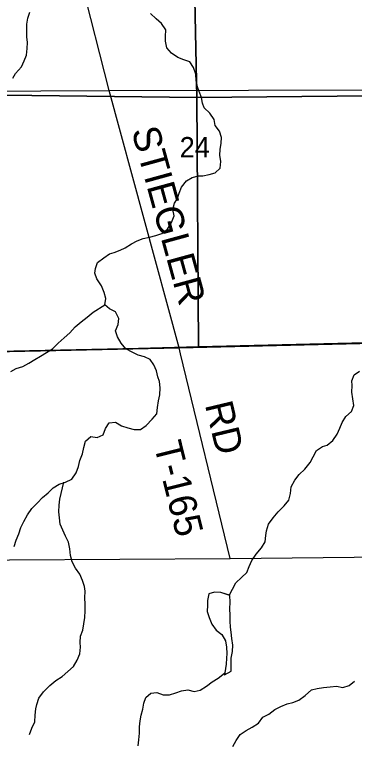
# Model space of a CAD drawing. Extents: x 1985906 to 2277390, y 930619 to 1324581.
# Drawn here: x 2129900 to 2133587, y 1161982 to 1169867 of the extents above; entities that cross this region are included whole.
import ezdxf

# ---------------------------------------------------------------- set-up
doc = ezdxf.new("R2010")
doc.units = 0
for name, color, linetype in [('GM_X_County_Road', 7, 'Continuous'), ('GM_X_Minor_Lake', 7, 'Continuous'), ('GM_X_Minor_River', 7, 'Continuous'), ('GM_X_Section', 7, 'Continuous'), ('GM_X_Section_Text', 7, 'Continuous'), ('GM_X_Township', 7, 'Continuous'), ('GM_X_Township_Road', 7, 'Continuous'), ('GM_X_Township_Road_Text', 7, 'Continuous')]:
    doc.layers.add(name, color=color, linetype=linetype)

msp = doc.modelspace()

# ---------------------------------------------------------------- linework, layer by layer
at = {"layer": 'GM_X_County_Road'}
msp.add_lwpolyline([(2126468.2, 1169024.7), (2130925.8, 1169045), (2133946.9, 1169053.5), (2134006.9, 1169053.8), (2134067, 1169046.1), (2134113.1, 1169038.3), (2134159.1, 1169042.6), (2134249, 1169053.1), (2134387, 1169067.9), (2134454.9, 1169084.3), (2134620.8, 1169105.3), (2134894.7, 1169138.9), (2135028.6, 1169159.7), (2135074.6, 1169161.9), (2135120.7, 1169156.2), (2135164.8, 1169146.4)], dxfattribs=at)
at = {"layer": 'GM_X_Minor_Lake'}
for points in [[(2132236.1, 1163575.4), (2132138.1, 1163605.5), (2132067.9, 1163611.9), (2132005.7, 1163592.2), (2131993.3, 1163520), (2131991, 1163469.8), (2131990.7, 1163401.5), (2132012.4, 1163337.1), (2132040.1, 1163264.7), (2132086, 1163200.1), (2132149.9, 1163151.6), (2132189.7, 1163083.1), (2132199.4, 1163014.8), (2132203, 1162946.4), (2132198.8, 1162896.2), (2132196.5, 1162832), (2132186.2, 1162781.8), (2132178.3, 1162713.9)], [(2132231.5, 1163576.8), (2132138.1, 1163605.5), (2132067.9, 1163611.9), (2132005.7, 1163592.2), (2131993.3, 1163520), (2131991, 1163469.8), (2131990.7, 1163401.5), (2132012.4, 1163337.1), (2132040.1, 1163264.7), (2132086, 1163200.1), (2132149.9, 1163151.6), (2132189.7, 1163083.1), (2132199.4, 1163014.8), (2132203, 1162946.4), (2132198.8, 1162896.2), (2132196.5, 1162832), (2132186.2, 1162781.8), (2132177.8, 1162709.6)], [(2132177.6, 1162713.5), (2132248.2, 1162753.4), (2132248.6, 1162823.7), (2132250.9, 1162896), (2132263.3, 1162968.2), (2132267.7, 1163034.4), (2132258, 1163108.8), (2132250.3, 1163177.1), (2132242.5, 1163229.4), (2132238.9, 1163297.7), (2132237.2, 1163362), (2132233.5, 1163428.3), (2132237.8, 1163500.6), (2132236.2, 1163572.9)], [(2132178.3, 1162713.9), (2132248.2, 1162753.4), (2132248.6, 1162823.7), (2132250.9, 1162896), (2132263.3, 1162968.2), (2132267.7, 1163034.4), (2132258, 1163108.8), (2132250.3, 1163177.1), (2132242.5, 1163229.4), (2132238.9, 1163297.7), (2132237.2, 1163362), (2132233.5, 1163428.3), (2132237.8, 1163500.6), (2132236.1, 1163575.4)]]:
    msp.add_lwpolyline(points, dxfattribs=at)
at = {"layer": 'GM_X_Minor_River'}
for points in [[(2129881.2, 1169177.6), (2129911.6, 1169227.7), (2129974.1, 1169299.7), (2130002.5, 1169365.8), (2130030.9, 1169427.9), (2130037.2, 1169498.2), (2130039.6, 1169566.5), (2130033.9, 1169626.8), (2130034.2, 1169693), (2130032.5, 1169763.4), (2130044.9, 1169827.6), (2130067.3, 1169893.7)], [(2131943.8, 1168121.3), (2132011.9, 1168133.6), (2132076, 1168153.9), (2132129.9, 1168202.3), (2132135.6, 1168274.7), (2132127.3, 1168342.9), (2132131, 1168407.2), (2132142.7, 1168473.5), (2132144.4, 1168535.8), (2132124, 1168604), (2132077.6, 1168664.1), (2132063.3, 1168730.3), (2132016.8, 1168798.4), (2131956.4, 1168856.5), (2131938.1, 1168906.6), (2131927.8, 1168968.8), (2131903.4, 1169033), (2131885.1, 1169085.2), (2131870.7, 1169151.4), (2131864.4, 1169221.7), (2131840, 1169293.9), (2131799.6, 1169356), (2131737.3, 1169377.9), (2131671, 1169403.8), (2131602.6, 1169447.7), (2131550.1, 1169507.8), (2131537.8, 1169580), (2131535.5, 1169630.2), (2131541.2, 1169700.5), (2131494.7, 1169770.7), (2131434.3, 1169820.7), (2131375.9, 1169878.7)], [(2129895, 1164105.2), (2129916.8, 1164173.5), (2129944.5, 1164241.9), (2129966.3, 1164310.3), (2130002.1, 1164376.7), (2130039.8, 1164447.1), (2130085.6, 1164517.6), (2130149.5, 1164578.1), (2130201.4, 1164636.5), (2130263.3, 1164684.9), (2130319.2, 1164739.3), (2130385.2, 1164779.7), (2130453.3, 1164802.1), (2130521.4, 1164834.5), (2130567.2, 1164902.9), (2130594.9, 1164971.3), (2130608.6, 1165037.6), (2130636.4, 1165110), (2130652.1, 1165176.3), (2130667.8, 1165246.7), (2130727.7, 1165297.1), (2130796, 1165285.3), (2130862, 1165313.7), (2130887.8, 1165382.1), (2130925.6, 1165446.4), (2130993.8, 1165450.7), (2131058.1, 1165410.8), (2131128.4, 1165389), (2131196.7, 1165373.1), (2131266.9, 1165371.4), (2131328.9, 1165415.8), (2131390.7, 1165484.3), (2131442.6, 1165540.7), (2131450.3, 1165609), (2131460, 1165681.4), (2131475.7, 1165749.7), (2131479.4, 1165822), (2131471, 1165892.3), (2131452.7, 1165942.4), (2131438.4, 1166008.6), (2131412, 1166072.8), (2131369.6, 1166128.9), (2131309.3, 1166158.8), (2131239, 1166178.6), (2131174.7, 1166210.5), (2131106.3, 1166246.4), (2131055.9, 1166306.5), (2131015.4, 1166374.6), (2130995.1, 1166442.8), (2131024.8, 1166511.2), (2131032.5, 1166575.5), (2130994.1, 1166645.7), (2130929.8, 1166679.6), (2130879.4, 1166721.6), (2130889.1, 1166789.9), (2130872.7, 1166858.1), (2130842.3, 1166930.3), (2130793.8, 1167004.4), (2130769.5, 1167064.6), (2130779.2, 1167116.9), (2130801, 1167183.2), (2130869, 1167233.7), (2130930.9, 1167274.1), (2130981, 1167290.3), (2131047.1, 1167316.7), (2131101.1, 1167341), (2131169.1, 1167383.4), (2131231.1, 1167415.8), (2131295.2, 1167442.1), (2131363.3, 1167454.4), (2131433.4, 1167472.7), (2131497.5, 1167495.1), (2131559.4, 1167543.5), (2131603.2, 1167616), (2131631, 1167688.4), (2131616.6, 1167756.6), (2131634.3, 1167824.9), (2131666.2, 1167875.3), (2131686, 1167931.6), (2131711.7, 1167996), (2131763.6, 1168064.4), (2131827.6, 1168100.8), (2131893.7, 1168119.1), (2131943.8, 1168121.3)], [(2129857.9, 1166000.8), (2129918, 1166033.2), (2129988, 1166055.6), (2130056.1, 1166091.9), (2130120.1, 1166130.3), (2130182.1, 1166166.7), (2130246.1, 1166205.1), (2130312.1, 1166247.5), (2130373.9, 1166306), (2130437.9, 1166364.5), (2130497.8, 1166418.9), (2130557.6, 1166483.4), (2130623.6, 1166537.9), (2130687.5, 1166588.3), (2130751.4, 1166644.8), (2130879.9, 1166721.7)], [(2132227.3, 1163572.7), (2132301.7, 1163710.3), (2132361.6, 1163770.8), (2132419.5, 1163823.2), (2132445.3, 1163887.6), (2132475.1, 1163952), (2132520.9, 1164020.4), (2132578.7, 1164088.9), (2132618.5, 1164155.3), (2132626.2, 1164225.6), (2132632, 1164275.9), (2132655.7, 1164348.2), (2132703.5, 1164414.7), (2132759.4, 1164481.2), (2132825.3, 1164543.7), (2132875.1, 1164606.1), (2132892.8, 1164678.5), (2132900.5, 1164750.8), (2132938.2, 1164823.2), (2132988.1, 1164885.7), (2133050, 1164942.1), (2133105.8, 1165014.6), (2133137.6, 1165077), (2133175.4, 1165145.4), (2133241.4, 1165189.8), (2133291.4, 1165202.1), (2133351.4, 1165254.5), (2133399.2, 1165320.9), (2133426.9, 1165387.3), (2133452.7, 1165449.7), (2133492.5, 1165514.1), (2133554.4, 1165568.5), (2133580.2, 1165632.9), (2133567.8, 1165705.1), (2133557.5, 1165777.4), (2133561.1, 1165847.7), (2133558.9, 1165897.9), (2133582.6, 1165964.3), (2133642.6, 1166004.7)], [(2130061.2, 1162067.5), (2130087, 1162135.9), (2130118.7, 1162204.3), (2130124.4, 1162276.6), (2130130.1, 1162344.9), (2130139.9, 1162395.1), (2130161.6, 1162463.5), (2130213.5, 1162529.9), (2130281.3, 1162598.4), (2130347.2, 1162654.9), (2130417.2, 1162697.3), (2130479.1, 1162751.8), (2130539.1, 1162804.2), (2130578.9, 1162872.6), (2130608.6, 1162943.1), (2130616.3, 1163013.4), (2130612, 1163063.6), (2130615.7, 1163131.8), (2130639.5, 1163198.2), (2130651.2, 1163268.5), (2130660.9, 1163336.8), (2130666.5, 1163409.2), (2130664.2, 1163481.4), (2130663.9, 1163549.7), (2130667.5, 1163622), (2130659.3, 1163672.2), (2130636.9, 1163738.4), (2130608.5, 1163804.6), (2130562.1, 1163870.7), (2130523.6, 1163938.8), (2130507.2, 1164009), (2130498.9, 1164081.3), (2130484.5, 1164151.5), (2130454.1, 1164215.7), (2130421.7, 1164281.8), (2130395.3, 1164346), (2130389, 1164414.2), (2130380.6, 1164480.5), (2130382.3, 1164552.8), (2130392, 1164617.1), (2130433.4, 1164800.8)], [(2131241.2, 1161945.3), (2131248.9, 1162011.6), (2131256.5, 1162083.9), (2131256.2, 1162150.2), (2131261.9, 1162216.5), (2131273.7, 1162278.8), (2131291.4, 1162343.1), (2131303.1, 1162409.4), (2131324.9, 1162469.8), (2131378.8, 1162516.1), (2131443, 1162524.4), (2131511.3, 1162498.6), (2131579.5, 1162496.8), (2131647.6, 1162519.1), (2131711.6, 1162541.4), (2131777.8, 1162551.7), (2131848.1, 1162535.9), (2131914.2, 1162548.2), (2131982.2, 1162590.6), (2132044.1, 1162639.1), (2132108.1, 1162679.5), (2132178.6, 1162733.1)], [(2132268.1, 1161937.1), (2132303.9, 1162003.4), (2132345.7, 1162069.9), (2132411.7, 1162112.3), (2132477.7, 1162146.6), (2132545.7, 1162191.1), (2132593.5, 1162255.5), (2132659.5, 1162287.9), (2132723.5, 1162338.3), (2132789.5, 1162372.7), (2132855.6, 1162401.1), (2132917.7, 1162415.4), (2132981.7, 1162441.7), (2133053.7, 1162492.2), (2133119.6, 1162550.6), (2133183.7, 1162566.9), (2133251.8, 1162579.2), (2133324, 1162585.5), (2133392.2, 1162591.8), (2133462.4, 1162576), (2133528.5, 1162598.3), (2133588.5, 1162644.7)]]:
    msp.add_lwpolyline(points, dxfattribs=at)
at = {"layer": 'GM_X_Section'}
for points in [[(2131823.4, 1171622.1), (2131875.7, 1168969.6), (2129192, 1169001), (2129171.9, 1171621.7)], [(2134570.4, 1171622.4), (2134539.2, 1168994.9), (2131875.7, 1168969.6), (2131823.4, 1171622.1)], [(2131875.7, 1168969.6), (2131895.7, 1166267.5), (2131245.9, 1166251.3), (2129213.5, 1166205.3), (2129192, 1169001)], [(2134539.2, 1168994.9), (2134507.6, 1166331.9), (2134161.1, 1166323.6), (2131895.7, 1166267.5), (2131875.7, 1168969.6)]]:
    msp.add_lwpolyline(points, close=True, dxfattribs=at)
at = {"layer": 'GM_X_Township'}
for points in [[(2139611.5, 1172078.9), (2139644.7, 1169748.4), (2139656.8, 1167688.3), (2139668.5, 1166493.7), (2139667, 1166451.3), (2138508.5, 1166420.6), (2137115, 1166387.6), (2131684.3, 1166258.8), (2126498.2, 1166145.1), (2123749.2, 1166110.6), (2123139.1, 1166103.1), (2118586.8, 1166047.8), (2117595.5, 1166039.3), (2113358.2, 1166007.9), (2113371.6, 1168723.2), (2113398.8, 1174226.6)], [(2113093.1, 1145116.7), (2113139.2, 1149689.6), (2113152.8, 1150701.9), (2113157.3, 1151039.7), (2113184.2, 1154330.1), (2113217.3, 1157737.8), (2113243.3, 1159266.8), (2113263, 1160423.4), (2113290.5, 1162037.2), (2113339.2, 1164894), (2113356.1, 1165889.3), (2113358.2, 1166007.9), (2117595.5, 1166039.3), (2118586.8, 1166047.8), (2123139.1, 1166103.1), (2123749.2, 1166110.6), (2126498.2, 1166145.1), (2131684.3, 1166258.8), (2137115, 1166387.6), (2138508.5, 1166420.6), (2139667, 1166451.3), (2139679.7, 1165170.7), (2139697.8, 1163007), (2139715.7, 1160875.4)]]:
    msp.add_lwpolyline(points, dxfattribs=at)
at = {"layer": 'GM_X_Township_Road'}
for points in [[(2130925.8, 1169045), (2130625, 1170224.5), (2130625, 1170224.5)], [(2131700.5, 1166192), (2131684.3, 1166258.8), (2130925.8, 1169045)], [(2132238.6, 1163974.2), (2131700.5, 1166192)], [(2126740.9, 1163942.1), (2127955.5, 1163949.2), (2128644, 1163953.2), (2132238.6, 1163974.2), (2136613.9, 1164020.1), (2137536.1, 1164029.2)]]:
    msp.add_lwpolyline(points, dxfattribs=at)

# ---------------------------------------------------------------- texts
at = {"layer": 'GM_X_Section_Text'}
msp.add_text('24', height=221, rotation=0.00001, dxfattribs=at).set_placement((2131690.5, 1168319.8))
at = {"layer": 'GM_X_Township_Road_Text'}
for s, rotation, p in [('STIEGLER', 285.34458, (2131166.3, 1168610.9)), ('RD', 283.43808, (2131963.6, 1165641.5)), ('T-165', 283.90085, (2131409.4, 1165207.4))]:
    msp.add_text(s, height=300, rotation=rotation, dxfattribs=at).set_placement(p)

doc.saveas('drawing.dxf')
